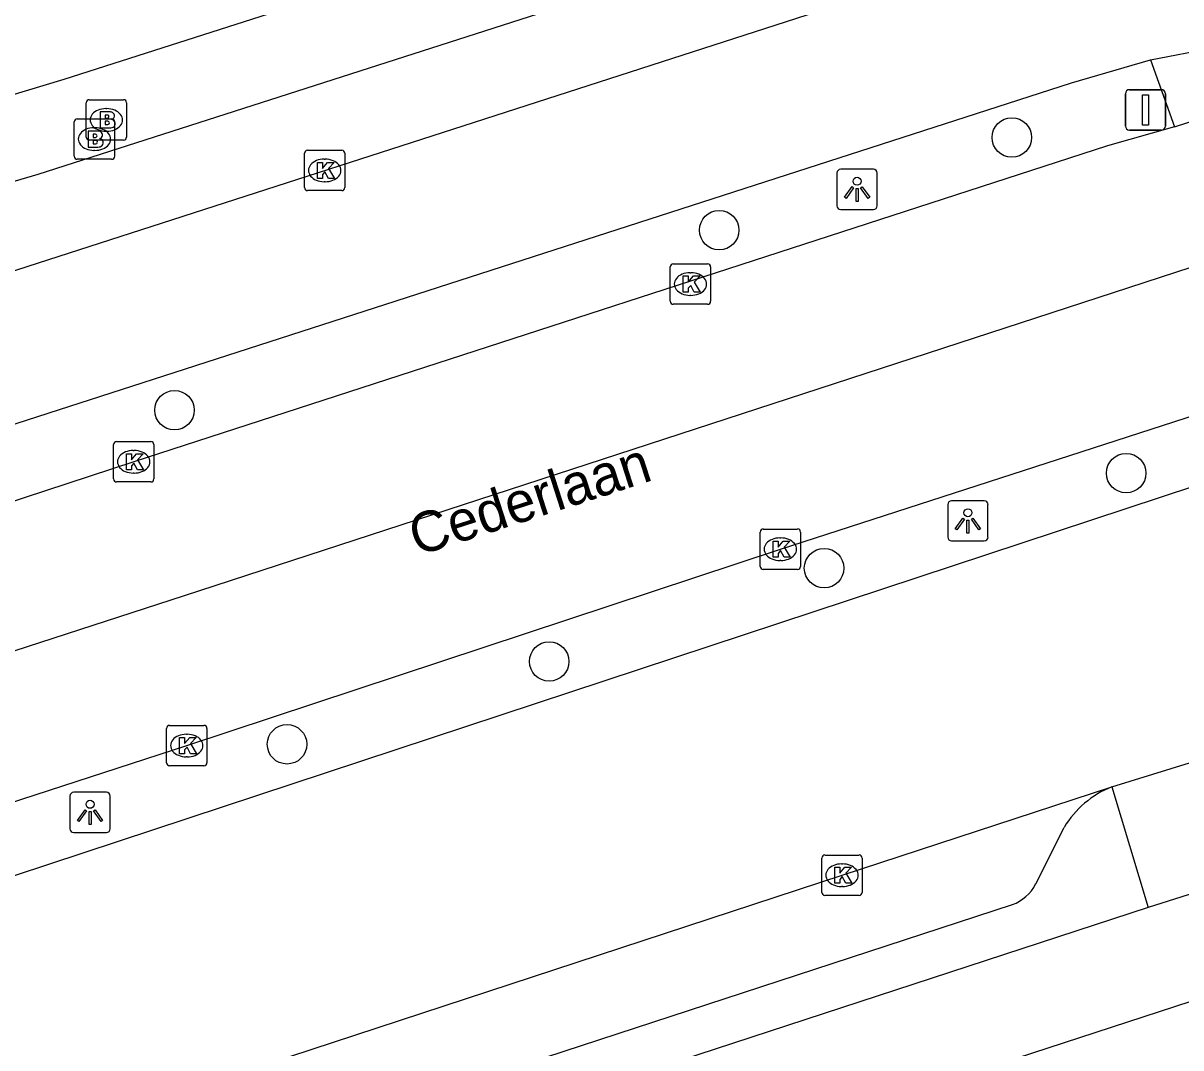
# Model space of a CAD drawing. Extents: x 159265 to 160143, y 383413 to 384319.
# Drawn here: x 159557.87 to 159586.54, y 384050.8 to 384076.18 of the extents above; entities that cross this region are included whole.
import ezdxf

# ---------------------------------------------------------------- set-up
doc = ezdxf.new("R2010")
doc.units = 0
for name, color, linetype in [('IMGEO_Berm_open', 7, 'Continuous'), ('IMGEO_Boom', 7, 'Continuous'), ('IMGEO_Brandkraan', 7, 'Continuous'), ('IMGEO_Fietspad_gesloten', 7, 'Continuous'), ('IMGEO_Kolk', 7, 'Continuous'), ('IMGEO_Lichtpunt', 7, 'Continuous'), ('IMGEO_Openbare_ruimte_label', 7, 'Continuous'), ('IMGEO_OVBaan_gesloten', 7, 'Continuous'), ('IMGEO_Parkeervlak_open', 7, 'Continuous'), ('IMGEO_Rijbaan_lokaal_gesloten', 7, 'Continuous'), ('IMGEO_Verkeersbordpaal', 7, 'Continuous'), ('IMGEO_Verkeerseiland_gesloten', 7, 'Continuous'), ('IMGEO_Voetpad_open', 7, 'Continuous')]:
    doc.layers.add(name, color=color, linetype=linetype)

msp = doc.modelspace()

# ---------------------------------------------------------------- linework, layer by layer
at = {"layer": 'IMGEO_Berm_open'}
msp.add_lwpolyline([(159584.829, 384057.267), (159585.731, 384054.279)], dxfattribs=at)
at = {"layer": 'IMGEO_Boom'}
for centre in [(159582.353, 384073.35), (159575.106, 384071.055), (159561.614, 384066.595), (159585.185, 384065.037), (159577.702, 384062.683), (159570.895, 384060.374), (159564.401, 384058.321)]:
    msp.add_circle(centre, 0.489, dxfattribs=at)
at = {"layer": 'IMGEO_Brandkraan'}
for p, q in [((159559.501, 384074.285), (159560.353, 384074.285)), ((159559.426, 384073.359), (159559.426, 384074.211)), ((159559.914, 384074.065), (159559.939, 384074.065)), ((159560.427, 384074.211), (159560.427, 384073.359)), ((159559.131, 384072.884), (159559.131, 384073.736)), ((159559.206, 384073.81), (159560.058, 384073.81)), ((159560.132, 384073.736), (159560.132, 384072.884)), ((159559.619, 384073.59), (159559.644, 384073.59)), ((159559.937, 384073.505), (159559.912, 384073.505)), ((159560.353, 384073.285), (159559.501, 384073.285)), ((159560.058, 384072.81), (159559.206, 384072.81)), ((159559.642, 384073.03), (159559.617, 384073.03))]:
    msp.add_line(p, q, dxfattribs=at)
for points in [[(159559.501, 384074.285), (159560.353, 384074.285)], [(159559.426, 384073.359), (159559.426, 384074.211)], [(159559.774, 384073.985), (159559.774, 384073.585), (159559.987, 384073.585)], [(159560.005, 384073.985), (159559.774, 384073.985)], [(159560.427, 384074.211), (159560.427, 384073.359)], [(159559.131, 384072.884), (159559.131, 384073.736)], [(159559.206, 384073.81), (159560.058, 384073.81)], [(159559.953, 384073.904), (159559.899, 384073.904), (159559.899, 384073.828)], [(159559.899, 384073.828), (159559.952, 384073.828)], [(159559.961, 384073.752), (159559.899, 384073.752), (159559.899, 384073.671)], [(159559.899, 384073.671), (159559.961, 384073.671)], [(159560.132, 384073.736), (159560.132, 384072.884)], [(159559.479, 384073.51), (159559.479, 384073.11), (159559.692, 384073.11)], [(159559.71, 384073.51), (159559.479, 384073.51)], [(159559.658, 384073.429), (159559.604, 384073.429), (159559.604, 384073.353)], [(159560.353, 384073.285), (159559.501, 384073.285)], [(159559.604, 384073.353), (159559.657, 384073.353)], [(159559.666, 384073.277), (159559.604, 384073.277), (159559.604, 384073.196)], [(159559.604, 384073.196), (159559.666, 384073.196)], [(159560.058, 384072.81), (159559.206, 384072.81)]]:
    msp.add_lwpolyline(points, dxfattribs=at)
for centre, radius, start, end in [((159559.503, 384074.209), 0.0765, 91.552, 178.448), ((159559.503, 384074.209), 0.0765, 91.552, 178.448), ((159560.351, 384074.209), 0.0765, 1.552, 88.448), ((159560.351, 384074.209), 0.0765, 1.552, 88.448), ((159560.009, 384073.84), 0.145, 59.4692, 91.5367), ((159560.034, 384073.887), 0.0922, 285.5137, 58.1501), ((159559.208, 384073.734), 0.0765, 91.552, 178.448), ((159559.208, 384073.734), 0.0765, 91.552, 178.448), ((159559.954, 384073.866), 0.0379, 267.8285, 90.9355), ((159559.962, 384073.711), 0.0404, 269.8759, 90.5077), ((159560.056, 384073.734), 0.0765, 1.552, 88.448), ((159560.056, 384073.734), 0.0765, 1.552, 88.448), ((159560.039, 384073.695), 0.105, 301.3115, 78.989), ((159559.659, 384073.391), 0.0379, 267.8285, 90.9355), ((159559.714, 384073.365), 0.145, 59.4692, 91.5367), ((159559.739, 384073.412), 0.0922, 285.5137, 58.1501), ((159559.993, 384073.836), 0.251, 268.6676, 293.5347), ((159559.503, 384073.361), 0.0765, 181.552, 268.448), ((159559.503, 384073.361), 0.0765, 181.552, 268.448), ((159559.667, 384073.236), 0.0404, 269.8759, 90.5077), ((159559.698, 384073.361), 0.251, 268.6676, 293.5347), ((159559.744, 384073.22), 0.105, 301.3115, 78.989), ((159560.351, 384073.361), 0.0765, 271.552, 358.448), ((159560.351, 384073.361), 0.0765, 271.552, 358.448), ((159559.208, 384072.886), 0.0765, 181.552, 268.448), ((159559.208, 384072.886), 0.0765, 181.552, 268.448), ((159560.056, 384072.886), 0.0765, 271.552, 358.448), ((159560.056, 384072.886), 0.0765, 271.552, 358.448)]:
    msp.add_arc(centre, radius, start, end, dxfattribs=at)
for centre, major_axis, ratio, start_param, end_param in [((159559.913, 384073.785), (-0.387, 0.002), 0.722429, 4.712389, 7.853982), ((159559.938, 384073.785), (-0.39, 0.002), 0.717154, 1.570796, 4.712389), ((159559.618, 384073.31), (-0.387, 0.002), 0.722429, 4.712389, 7.853982), ((159559.643, 384073.31), (-0.39, 0.002), 0.717154, 1.570796, 4.712389)]:
    msp.add_ellipse(centre, major_axis=major_axis, ratio=ratio, start_param=start_param, end_param=end_param, dxfattribs=at)
at = {"layer": 'IMGEO_Fietspad_gesloten'}
for points in [[(159601.922, 384086.495), (159588.327, 384082.101), (159558.226, 384072.43), (159521.215, 384061.538), (159513.065, 384059.092), (159510.209, 384058.194), (159500, 384054.9), (159487.366, 384050.824)], [(159600.318, 384058.993), (159589.223, 384055.386), (159585.731, 384054.279)], [(159600.725, 384056.401), (159600.587, 384056.352), (159590.73, 384053.24), (159537.499, 384035.866)], [(159585.731, 384054.279), (159544.164, 384040.679)]]:
    msp.add_lwpolyline(points, dxfattribs=at)
at = {"layer": 'IMGEO_Kolk'}
for p, q in [((159564.833, 384072.108), (159564.833, 384072.96)), ((159564.908, 384073.034), (159565.76, 384073.034)), ((159565.321, 384072.814), (159565.346, 384072.814)), ((159565.834, 384072.96), (159565.834, 384072.108)), ((159565.344, 384072.254), (159565.319, 384072.254)), ((159565.76, 384072.034), (159564.908, 384072.034)), ((159573.892, 384069.294), (159573.892, 384070.146)), ((159573.967, 384070.22), (159574.819, 384070.22)), ((159574.38, 384070), (159574.405, 384070)), ((159574.893, 384070.146), (159574.893, 384069.294)), ((159574.403, 384069.44), (159574.378, 384069.44)), ((159574.819, 384069.22), (159573.967, 384069.22)), ((159560.103, 384064.892), (159560.103, 384065.744)), ((159560.178, 384065.818), (159561.03, 384065.818)), ((159561.104, 384065.744), (159561.104, 384064.892)), ((159560.591, 384065.598), (159560.616, 384065.598)), ((159561.03, 384064.818), (159560.178, 384064.818)), ((159560.614, 384065.038), (159560.589, 384065.038)), ((159576.194, 384063.653), (159577.046, 384063.653)), ((159576.119, 384062.727), (159576.119, 384063.579)), ((159576.607, 384063.433), (159576.632, 384063.433)), ((159577.12, 384063.579), (159577.12, 384062.727)), ((159576.63, 384062.873), (159576.605, 384062.873)), ((159577.046, 384062.653), (159576.194, 384062.653)), ((159561.492, 384058.789), (159562.344, 384058.789)), ((159561.417, 384057.863), (159561.417, 384058.715)), ((159561.905, 384058.569), (159561.93, 384058.569)), ((159562.418, 384058.715), (159562.418, 384057.863)), ((159561.928, 384058.009), (159561.903, 384058.009)), ((159562.344, 384057.789), (159561.492, 384057.789)), ((159577.646, 384054.653), (159577.646, 384055.505)), ((159577.721, 384055.579), (159578.573, 384055.579)), ((159578.134, 384055.359), (159578.159, 384055.359)), ((159578.647, 384055.505), (159578.647, 384054.653)), ((159578.157, 384054.799), (159578.132, 384054.799)), ((159578.573, 384054.579), (159577.721, 384054.579))]:
    msp.add_line(p, q, dxfattribs=at)
for points in [[(159564.833, 384072.108), (159564.833, 384072.96)], [(159564.908, 384073.034), (159565.76, 384073.034)], [(159565.834, 384072.96), (159565.834, 384072.108)], [(159565.154, 384072.734), (159565.277, 384072.734), (159565.277, 384072.583), (159565.407, 384072.734), (159565.571, 384072.734), (159565.425, 384072.583), (159565.578, 384072.334), (159565.426, 384072.334), (159565.341, 384072.498), (159565.277, 384072.431), (159565.277, 384072.334), (159565.154, 384072.334), (159565.154, 384072.734)], [(159565.76, 384072.034), (159564.908, 384072.034)], [(159573.892, 384069.294), (159573.892, 384070.146)], [(159573.967, 384070.22), (159574.819, 384070.22)], [(159574.893, 384070.146), (159574.893, 384069.294)], [(159574.213, 384069.92), (159574.336, 384069.92), (159574.336, 384069.769), (159574.466, 384069.92), (159574.63, 384069.92), (159574.484, 384069.769), (159574.637, 384069.52), (159574.485, 384069.52), (159574.4, 384069.684), (159574.336, 384069.617), (159574.336, 384069.52), (159574.213, 384069.52), (159574.213, 384069.92)], [(159574.819, 384069.22), (159573.967, 384069.22)], [(159560.103, 384064.892), (159560.103, 384065.744)], [(159560.178, 384065.818), (159561.03, 384065.818)], [(159561.104, 384065.744), (159561.104, 384064.892)], [(159560.424, 384065.518), (159560.547, 384065.518), (159560.547, 384065.367), (159560.677, 384065.518), (159560.841, 384065.518), (159560.695, 384065.367), (159560.848, 384065.118), (159560.696, 384065.118), (159560.611, 384065.282), (159560.547, 384065.215), (159560.547, 384065.118), (159560.424, 384065.118), (159560.424, 384065.518)], [(159561.03, 384064.818), (159560.178, 384064.818)], [(159576.194, 384063.653), (159577.046, 384063.653)], [(159576.119, 384062.727), (159576.119, 384063.579)], [(159576.44, 384063.353), (159576.563, 384063.353), (159576.563, 384063.202), (159576.693, 384063.353), (159576.857, 384063.353), (159576.711, 384063.202), (159576.864, 384062.953), (159576.712, 384062.953), (159576.627, 384063.117), (159576.563, 384063.05), (159576.563, 384062.953), (159576.44, 384062.953), (159576.44, 384063.353)], [(159577.12, 384063.579), (159577.12, 384062.727)], [(159577.046, 384062.653), (159576.194, 384062.653)], [(159561.492, 384058.789), (159562.344, 384058.789)], [(159561.417, 384057.863), (159561.417, 384058.715)], [(159561.738, 384058.489), (159561.861, 384058.489), (159561.861, 384058.338), (159561.991, 384058.489), (159562.155, 384058.489), (159562.009, 384058.338), (159562.162, 384058.089), (159562.01, 384058.089), (159561.925, 384058.253), (159561.861, 384058.186), (159561.861, 384058.089), (159561.738, 384058.089), (159561.738, 384058.489)], [(159562.418, 384058.715), (159562.418, 384057.863)], [(159562.344, 384057.789), (159561.492, 384057.789)], [(159577.646, 384054.653), (159577.646, 384055.505)], [(159577.721, 384055.579), (159578.573, 384055.579)], [(159578.647, 384055.505), (159578.647, 384054.653)], [(159577.967, 384055.279), (159578.09, 384055.279), (159578.09, 384055.128), (159578.22, 384055.279), (159578.384, 384055.279), (159578.238, 384055.128), (159578.391, 384054.879), (159578.239, 384054.879), (159578.154, 384055.043), (159578.09, 384054.976), (159578.09, 384054.879), (159577.967, 384054.879), (159577.967, 384055.279)], [(159578.573, 384054.579), (159577.721, 384054.579)]]:
    msp.add_lwpolyline(points, dxfattribs=at)
for centre, start, end in [((159564.91, 384072.958), 91.552, 178.448), ((159564.91, 384072.958), 91.552, 178.448), ((159565.758, 384072.958), 1.552, 88.448), ((159565.758, 384072.958), 1.552, 88.448), ((159564.91, 384072.11), 181.552, 268.448), ((159564.91, 384072.11), 181.552, 268.448), ((159565.758, 384072.11), 271.552, 358.448), ((159565.758, 384072.11), 271.552, 358.448), ((159573.969, 384070.144), 91.552, 178.448), ((159573.969, 384070.144), 91.552, 178.448), ((159574.817, 384070.144), 1.552, 88.448), ((159574.817, 384070.144), 1.552, 88.448), ((159573.969, 384069.296), 181.552, 268.448), ((159573.969, 384069.296), 181.552, 268.448), ((159574.817, 384069.296), 271.552, 358.448), ((159574.817, 384069.296), 271.552, 358.448), ((159560.18, 384065.742), 91.552, 178.448), ((159560.18, 384065.742), 91.552, 178.448), ((159561.028, 384065.742), 1.552, 88.448), ((159561.028, 384065.742), 1.552, 88.448), ((159560.18, 384064.894), 181.552, 268.448), ((159560.18, 384064.894), 181.552, 268.448), ((159561.028, 384064.894), 271.552, 358.448), ((159561.028, 384064.894), 271.552, 358.448), ((159576.196, 384063.577), 91.552, 178.448), ((159576.196, 384063.577), 91.552, 178.448), ((159577.044, 384063.577), 1.552, 88.448), ((159577.044, 384063.577), 1.552, 88.448), ((159576.196, 384062.729), 181.552, 268.448), ((159576.196, 384062.729), 181.552, 268.448), ((159577.044, 384062.729), 271.552, 358.448), ((159577.044, 384062.729), 271.552, 358.448), ((159561.494, 384058.713), 91.552, 178.448), ((159561.494, 384058.713), 91.552, 178.448), ((159562.342, 384058.713), 1.552, 88.448), ((159562.342, 384058.713), 1.552, 88.448), ((159561.494, 384057.865), 181.552, 268.448), ((159561.494, 384057.865), 181.552, 268.448), ((159562.342, 384057.865), 271.552, 358.448), ((159562.342, 384057.865), 271.552, 358.448), ((159577.723, 384055.503), 91.552, 178.448), ((159577.723, 384055.503), 91.552, 178.448), ((159578.571, 384055.503), 1.552, 88.448), ((159578.571, 384055.503), 1.552, 88.448), ((159577.723, 384054.655), 181.552, 268.448), ((159577.723, 384054.655), 181.552, 268.448), ((159578.571, 384054.655), 271.552, 358.448), ((159578.571, 384054.655), 271.552, 358.448)]:
    msp.add_arc(centre, 0.0765, start, end, dxfattribs=at)
for centre, major_axis, ratio, start_param, end_param in [((159565.32, 384072.534), (-0.387, 0.002), 0.722429, 4.712389, 7.853982), ((159565.345, 384072.534), (-0.39, 0.002), 0.717154, 1.570796, 4.712389), ((159574.379, 384069.72), (-0.387, 0.002), 0.722429, 4.712389, 7.853982), ((159574.404, 384069.72), (-0.39, 0.002), 0.717154, 1.570796, 4.712389), ((159560.59, 384065.318), (-0.387, 0.002), 0.722429, 4.712389, 7.853982), ((159560.615, 384065.318), (-0.39, 0.002), 0.717154, 1.570796, 4.712389), ((159576.606, 384063.153), (-0.387, 0.002), 0.722429, 4.712389, 7.853982), ((159576.631, 384063.153), (-0.39, 0.002), 0.717154, 1.570796, 4.712389), ((159561.904, 384058.289), (-0.387, 0.002), 0.722429, 4.712389, 7.853982), ((159561.929, 384058.289), (-0.39, 0.002), 0.717154, 1.570796, 4.712389), ((159578.133, 384055.079), (-0.387, 0.002), 0.722429, 4.712389, 7.853982), ((159578.158, 384055.079), (-0.39, 0.002), 0.717154, 1.570796, 4.712389)]:
    msp.add_ellipse(centre, major_axis=major_axis, ratio=ratio, start_param=start_param, end_param=end_param, dxfattribs=at)
at = {"layer": 'IMGEO_Lichtpunt'}
for p, q in [((159578.923, 384072.563), (159578.115, 384072.563)), ((159578.923, 384072.563), (159578.115, 384072.563)), ((159578.021, 384072.468), (159578.021, 384071.661)), ((159578.021, 384072.468), (159578.021, 384071.661)), ((159579.017, 384071.661), (159579.017, 384072.468)), ((159579.017, 384071.661), (159579.017, 384072.468)), ((159578.115, 384071.567), (159578.923, 384071.567)), ((159578.115, 384071.567), (159578.923, 384071.567)), ((159580.766, 384064.259), (159580.766, 384063.452)), ((159580.766, 384064.259), (159580.766, 384063.452)), ((159581.668, 384064.354), (159580.86, 384064.354)), ((159581.668, 384064.354), (159580.86, 384064.354)), ((159581.762, 384063.452), (159581.762, 384064.259)), ((159581.762, 384063.452), (159581.762, 384064.259)), ((159580.86, 384063.358), (159581.668, 384063.358)), ((159580.86, 384063.358), (159581.668, 384063.358)), ((159559.024, 384057.037), (159559.024, 384056.23)), ((159559.024, 384057.037), (159559.024, 384056.23)), ((159559.926, 384057.132), (159559.118, 384057.132)), ((159559.926, 384057.132), (159559.118, 384057.132)), ((159560.02, 384056.23), (159560.02, 384057.037)), ((159560.02, 384056.23), (159560.02, 384057.037)), ((159559.118, 384056.136), (159559.926, 384056.136)), ((159559.118, 384056.136), (159559.926, 384056.136))]:
    msp.add_line(p, q, dxfattribs=at)
for points in [[(159578.395, 384072.132), (159578.434, 384072.104), (159578.246, 384071.842), (159578.208, 384071.869), (159578.395, 384072.132)], [(159578.497, 384072.084), (159578.544, 384072.084), (159578.544, 384071.762), (159578.497, 384071.762), (159578.497, 384072.084)], [(159578.607, 384072.104), (159578.645, 384072.131), (159578.832, 384071.869), (159578.793, 384071.841), (159578.607, 384072.104)], [(159581.14, 384063.923), (159581.179, 384063.895), (159580.991, 384063.633), (159580.953, 384063.66), (159581.14, 384063.923)], [(159581.352, 384063.895), (159581.39, 384063.922), (159581.577, 384063.66), (159581.538, 384063.632), (159581.352, 384063.895)], [(159581.242, 384063.875), (159581.289, 384063.875), (159581.289, 384063.553), (159581.242, 384063.553), (159581.242, 384063.875)], [(159559.398, 384056.701), (159559.437, 384056.673), (159559.249, 384056.411), (159559.211, 384056.438), (159559.398, 384056.701)], [(159559.5, 384056.653), (159559.547, 384056.653), (159559.547, 384056.331), (159559.5, 384056.331), (159559.5, 384056.653)], [(159559.61, 384056.673), (159559.648, 384056.7), (159559.835, 384056.438), (159559.796, 384056.41), (159559.61, 384056.673)]]:
    msp.add_lwpolyline(points, dxfattribs=at)
for centre in [(159578.52, 384072.266), (159581.265, 384064.057), (159559.523, 384056.835)]:
    msp.add_circle(centre, 0.0994, dxfattribs=at)
for centre, start, end in [((159578.115, 384072.468), 90, 180), ((159578.115, 384072.468), 90, 180), ((159578.923, 384072.468), 0, 90), ((159578.923, 384072.468), 0, 90), ((159578.115, 384071.661), 180, 270), ((159578.115, 384071.661), 180, 270), ((159578.923, 384071.661), 270, 0), ((159578.923, 384071.661), 270, 360), ((159580.86, 384064.259), 90, 180), ((159580.86, 384064.259), 90, 180), ((159581.668, 384064.259), 0, 90), ((159581.668, 384064.259), 0, 90), ((159580.86, 384063.452), 180, 270), ((159580.86, 384063.452), 180, 270), ((159581.668, 384063.452), 270, 0), ((159581.668, 384063.452), 270, 360), ((159559.118, 384057.037), 90, 180), ((159559.118, 384057.037), 90, 180), ((159559.926, 384057.037), 0, 90), ((159559.926, 384057.037), 0, 90), ((159559.118, 384056.23), 180, 270), ((159559.118, 384056.23), 180, 270), ((159559.926, 384056.23), 270, 0), ((159559.926, 384056.23), 270, 360)]:
    msp.add_arc(centre, 0.0946, start, end, dxfattribs=at)
at = {"layer": 'IMGEO_OVBaan_gesloten'}
for points in [[(159539.794, 384054.841), (159561.861, 384062.003), (159602.132, 384075.142)], [(159586.382, 384073.613), (159590.32, 384074.894)], [(159586.382, 384073.613), (159584.724, 384073.144), (159560.604, 384065.317), (159538.724, 384058.136)], [(159540.841, 384051.421), (159542.448, 384051.957), (159561.917, 384058.291), (159576.621, 384063.154), (159590.392, 384067.616), (159593.34, 384068.558), (159600.106, 384070.69)]]:
    msp.add_lwpolyline(points, dxfattribs=at)
at = {"layer": 'IMGEO_Parkeervlak_open'}
for points in [[(159582.943, 384054.862), (159583.646, 384056.263)], [(159548.113, 384043.148), (159582.368, 384054.351)]]:
    msp.add_lwpolyline(points, dxfattribs=at)
for centre, radius, start, end in [((159585.726, 384055.012), 2.427, 111.6784, 148.9635), ((159582.006, 384055.337), 1.05, 290.1469, 333.1078)]:
    msp.add_arc(centre, radius, start, end, dxfattribs=at)
at = {"layer": 'IMGEO_Rijbaan_lokaal_gesloten'}
for points in [[(159585.252, 384078.958), (159584.489, 384078.719), (159546.614, 384066.49), (159540.166, 384064.405)], [(159585.783, 384075.274), (159587.329, 384075.571), (159590.075, 384075.901)], [(159538.096, 384059.942), (159583.827, 384074.704), (159585.783, 384075.274)], [(159600.691, 384069.21), (159588.627, 384065.296), (159541.282, 384049.663)], [(159584.829, 384057.267), (159587.313, 384058.039), (159591.757, 384059.368), (159600.206, 384062.072)], [(159543.736, 384044.313), (159548.503, 384045.37), (159550.201, 384045.912), (159578.147, 384055.08), (159584.829, 384057.267)]]:
    msp.add_lwpolyline(points, dxfattribs=at)
at = {"layer": 'IMGEO_Verkeersbordpaal'}
for p, q in [((159585.266, 384074.534), (159586.056, 384074.534)), ((159586.056, 384074.534), (159585.266, 384074.534)), ((159585.166, 384073.634), (159585.166, 384074.434)), ((159585.166, 384074.434), (159585.166, 384073.634)), ((159586.156, 384074.434), (159586.156, 384073.634)), ((159586.156, 384073.634), (159586.156, 384074.434)), ((159586.056, 384073.534), (159585.266, 384073.534)), ((159585.266, 384073.534), (159586.056, 384073.534))]:
    msp.add_line(p, q, dxfattribs=at)
msp.add_lwpolyline([(159585.586, 384074.409), (159585.736, 384074.409), (159585.736, 384073.659), (159585.586, 384073.659), (159585.586, 384074.409)], dxfattribs=at)
for centre, start, end in [((159585.266, 384074.434), 90, 180), ((159585.266, 384074.434), 90, 180), ((159586.056, 384074.434), 0, 90), ((159586.056, 384074.434), 360, 90), ((159585.266, 384073.634), 180, 270), ((159585.266, 384073.634), 180, 270), ((159586.056, 384073.634), 270, 0), ((159586.056, 384073.634), 270, 0)]:
    msp.add_arc(centre, 0.1, start, end, dxfattribs=at)
at = {"layer": 'IMGEO_Verkeerseiland_gesloten'}
msp.add_lwpolyline([(159585.783, 384075.274), (159586.382, 384073.613)], dxfattribs=at)
at = {"layer": 'IMGEO_Voetpad_open'}
msp.add_lwpolyline([(159487.001, 384052.689), (159500, 384056.891), (159511.609, 384060.643), (159543.362, 384070.117), (159558.885, 384074.794), (159579.768, 384081.482)], dxfattribs=at)

# ---------------------------------------------------------------- texts
at = {"layer": 'IMGEO_Openbare_ruimte_label'}
msp.add_text('Cederlaan', height=1, rotation=17.8734, dxfattribs=at).set_placement((159567.623, 384062.977))

doc.saveas('drawing.dxf')
